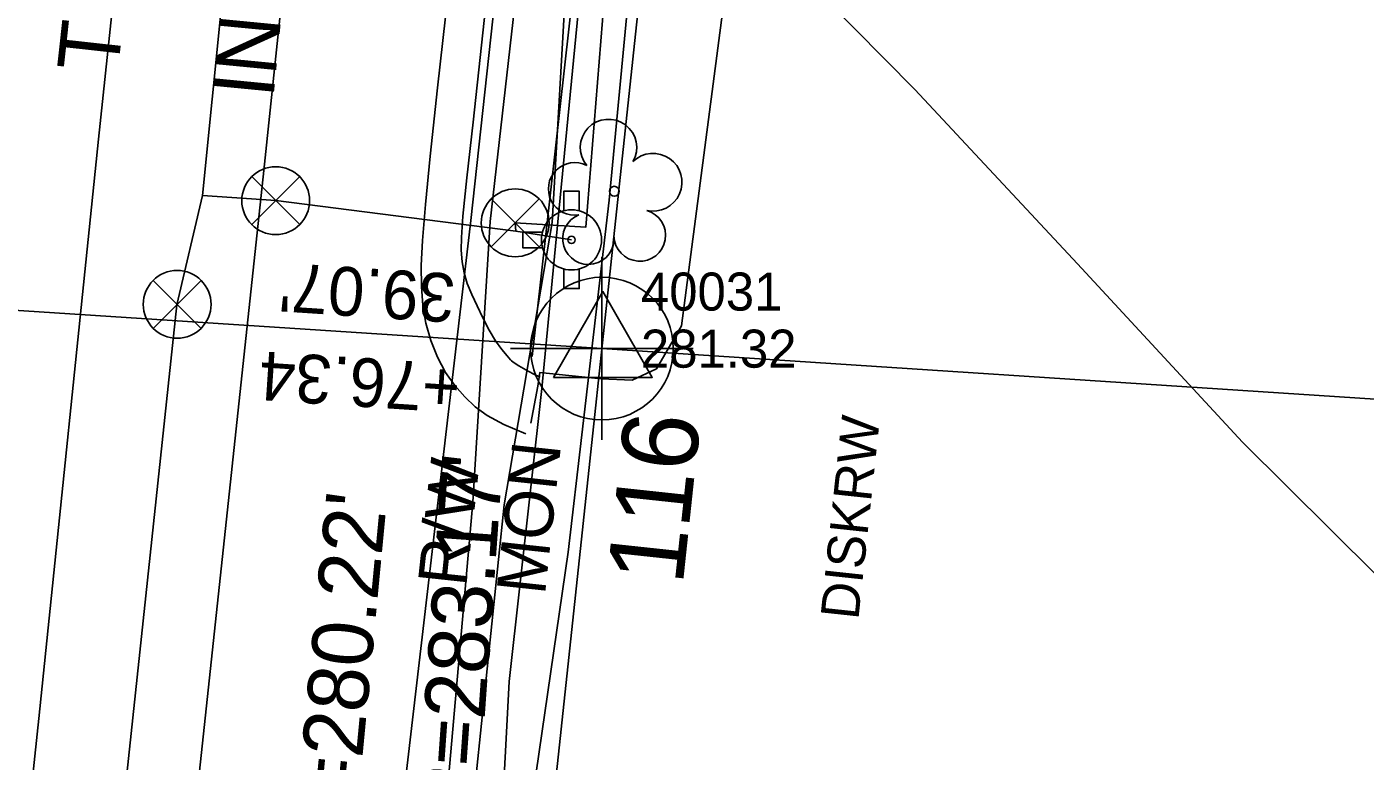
# Model space of a CAD drawing. Extents: x 2100323 to 2109811, y 740376 to 749755.
# Drawn here: x 2105994.2 to 2106082.2, y 742550.9 to 742599.2 of the extents above; entities that cross this region are included whole.
import ezdxf

# ---------------------------------------------------------------- set-up
doc = ezdxf.new("R2010")
doc.units = 0
for name, color, linetype in [('Cogo Default Point CELL', 7, 'Continuous'), ('COGO Default Point Number', 7, 'Continuous'), ('Exist Property Line', 7, 'Continuous'), ('Exist Property Tie Line', 7, 'Continuous'), ('Exist Property Tie Line Text', 7, 'Continuous'), ('Exist Right of Way Line', 7, 'Continuous'), ('Exist Right of Way Monument CELL', 7, 'Continuous'), ('Exist Right of Way Monument Cogo Comment', 7, 'Continuous'), ('Exist Right of Way Monument Cogo Elevation', 7, 'Continuous'), ('Exist Right of Way Monument Cogo Number', 7, 'Continuous'), ('Exist Right of Way Monument Text', 7, 'Continuous'), ('Exist Roads Curbs', 7, 'Continuous'), ('Exist Roads EOP', 7, 'Continuous'), ('Exist Roads EOP Other', 7, 'Continuous'), ('Exist Roads EOT', 7, 'Continuous'), ('Exist Structure Minor Catch Basin Top Elevation', 7, 'Continuous'), ('Exist Structure Minor Pipes RCP 15 Inch Invert', 7, 'Continuous'), ('Exist Utilities Gas UG Line SUE LOS B', 7, 'Continuous'), ('Exist Utilities Power UG Cable SUE LOS B', 7, 'Continuous'), ('Exist Utilities Telephone UG Conduit SUE LOS B', 7, 'Continuous'), ('Exist Utilities TV UG Cable SUE LOS B', 7, 'Continuous'), ('Exist Utilities Water Fire Hydrant CELL', 7, 'Continuous'), ('Exist Utilities Water UG Line SUE LOS B', 7, 'Continuous'), ('Exist Utilities Water Valve CELL', 7, 'Continuous'), ('Exist Vegetation Tree CELL', 7, 'Continuous')]:
    doc.layers.add(name, color=color, linetype=linetype)

msp = doc.modelspace()

# ---------------------------------------------------------------- linework, layer by layer
at = {"layer": 'Cogo Default Point CELL'}
for points in [[(2106032.032, 742584.032), (2106032.032, 742578.032)], [(2106026.032, 742578.032), (2106032.032, 742578.032)], [(2106032.032, 742578.032), (2106038.032, 742578.032)], [(2106032.032, 742578.032), (2106032.032, 742572.032)]]:
    msp.add_lwpolyline(points, dxfattribs=at)
msp.add_circle((2106032.032, 742578.032), 4.688, dxfattribs=at)
at = {"layer": 'Exist Property Line'}
msp.add_line((2106032.032, 742578.032), (2106109.415, 742572.961), dxfattribs=at)
at = {"layer": 'Exist Property Tie Line'}
msp.add_line((2105993.049, 742580.587), (2106032.032, 742578.032), dxfattribs=at)
at = {"layer": 'Exist Right of Way Line'}
msp.add_line((2106016.177, 742430.004), (2106051.126, 742756.298), dxfattribs=at)
at = {"layer": 'Exist Right of Way Monument CELL'}
msp.add_line((2106032.092, 742578.028), (2106032.092, 742578.028), dxfattribs=at)
msp.add_lwpolyline([(2106028.843, 742576.139), (2106032.092, 742581.778), (2106035.34, 742576.138)], close=True, dxfattribs=at)
at = {"layer": 'Exist Roads Curbs'}
msp.add_lwpolyline([(2106024.825, 742604.466), (2106024.116, 742597.963), (2106023.561, 742592.903), (2106023.158, 742589.244), (2106022.903, 742586.732), (2106022.796, 742585.328), (2106022.793, 742584.505), (2106022.854, 742583.738), (2106022.981, 742583.019), (2106023.188, 742582.303), (2106023.478, 742581.58), (2106023.828, 742580.835), (2106024.214, 742580.048), (2106024.63, 742579.243), (2106025.047, 742578.546), (2106025.46, 742577.979), (2106025.807, 742577.558), (2106026.026, 742577.301), (2106026.089, 742577.233), (2106026.257, 742577.101), (2106026.578, 742576.897), (2106027.034, 742576.631), (2106027.523, 742576.372), (2106027.971, 742576.159)], dxfattribs=at)
at = {"layer": 'Exist Roads EOP'}
msp.add_lwpolyline([(2106027.027, 742572.429), (2106025.58, 742573.047), (2106024.488, 742573.632), (2106023.712, 742574.202), (2106023.015, 742574.855), (2106022.358, 742575.607), (2106021.759, 742576.47), (2106021.236, 742577.459), (2106020.795, 742578.559), (2106020.47, 742579.696), (2106020.266, 742580.857), (2106020.168, 742582.103), (2106020.155, 742583.497), (2106020.234, 742585.123), (2106020.431, 742587.488), (2106020.753, 742590.677), (2106021.237, 742595.16), (2106021.925, 742601.411)], dxfattribs=at)
at = {"layer": 'Exist Roads EOP Other'}
msp.add_lwpolyline([(2106027.37, 742573.135), (2106027.816, 742575.558), (2106027.961, 742576.463), (2106031.983, 742576.034), (2106034.013, 742575.95), (2106035.607, 742576.707), (2106037.253, 742579.536), (2106040.861, 742607.156), (2106043.193, 742630.339), (2106045.835, 742648.942), (2106046.9, 742659.199), (2106047.183, 742665.189), (2106046.667, 742666.977), (2106045.523, 742667.697), (2106042.318, 742668.094), (2106039.005, 742668.01), (2106037.739, 742667.8), (2106035.389, 742651.701), (2106033.71, 742637.367), (2106031.276, 742612.811), (2106030.184, 742601.982), (2106027.454, 742577.508)], dxfattribs=at)
at = {"layer": 'Exist Roads EOT'}
for points in [[(2106073.693, 743059.333), (2106064.38, 743016.375), (2106056.844, 742981.872), (2106048.454, 742943.656), (2106040.331, 742905.413), (2106032.981, 742868.006), (2106026.211, 742829.106), (2106020.695, 742790.274), (2106015.492, 742747.344), (2106011.353, 742709.513), (2106007.354, 742670.516), (2106003.569, 742635.36), (2105998.96, 742591.799), (2105995.043, 742553.726), (2105990.749, 742513.495), (2105986.308, 742473.708), (2105981.942, 742433.9), (2105977.318, 742392.252), (2105973.184, 742354.535)], [(2106084.523, 743058.408), (2106075.562, 743016.95), (2106066.818, 742976.614), (2106058.977, 742941.037), (2106051.758, 742907.157), (2106043.269, 742864.492), (2106036.649, 742825.251), (2106031.302, 742788.058), (2106026.209, 742745.32), (2106021.916, 742704.558), (2106017.964, 742666.716), (2106014.026, 742629.809), (2106009.818, 742589.735), (2106005.651, 742550.881), (2106001.358, 742511.167), (2105997.352, 742474.087), (2105992.532, 742431.244), (2105988.679, 742393.733), (2105987.664, 742383.997), (2105986.416, 742371.589), (2105985.319, 742361.396)]]:
    msp.add_lwpolyline(points, dxfattribs=at)
at = {"layer": 'Exist Utilities Gas UG Line SUE LOS B'}
msp.add_lwpolyline([(2106059.618, 742066.055), (2106062.634, 742081.308), (2106059.43, 742092.553), (2106028.879, 742140.378), (2106004.002, 742197.958), (2105995.116, 742208.581), (2105997.608, 742214.343), (2106023.987, 742231.789), (2106041.188, 742240.309), (2106023.223, 742286.869), (2106009.596, 742338.29), (2106005.964, 742368.459), (2106004.872, 742390.39), (2106005.017, 742412.2), (2106006.621, 742435.278), (2106011.057, 742478.999), (2106015.13, 742515.579), (2106023.413, 742586.456), (2106027.1, 742620.202), (2106027.237, 742621.434)], dxfattribs=at)
at = {"layer": 'Exist Utilities Power UG Cable SUE LOS B'}
for points in [[(2106023.372, 742546.219), (2106025.618, 742567.769), (2106028.77, 742586.324), (2106030.503, 742616.749), (2106034.779, 742641.107), (2106035.455, 742659.33), (2106038.746, 742680.285), (2106041.22, 742704.442), (2106043.879, 742728.571), (2106045.681, 742752.165), (2106047.402, 742767.477), (2106050.075, 742782.493), (2106051.667, 742797.145)], [(2106021.732, 742507.098), (2106021.285, 742507.605), (2106019.972, 742508.886), (2106019.868, 742512.174), (2106020.683, 742515.059), (2106022.084, 742521.178), (2106023.209, 742528.61), (2106025.419, 742546.204), (2106025.94, 742556.163), (2106028.079, 742575.42), (2106029.138, 742586.351), (2106032.02, 742616.15), (2106034.22, 742636.962), (2106036.044, 742649.083), (2106037.869, 742649.819), (2106038.664, 742650.848), (2106038.621, 742651.481), (2106036.837, 742651.989), (2106038.593, 742649.594)]]:
    msp.add_lwpolyline(points, dxfattribs=at)
at = {"layer": 'Exist Utilities Telephone UG Conduit SUE LOS B'}
msp.add_lwpolyline([(2106006.424, 742368.397), (2106006.538, 742369.508), (2106006.582, 742390.898), (2106007.423, 742408.695), (2106008.273, 742426.045), (2106009.663, 742443.731), (2106011.596, 742461.916), (2106013.003, 742478.164), (2106014.585, 742491.03), (2106019.62, 742530.543), (2106021.654, 742546.333), (2106023.539, 742567.933), (2106024.695, 742586.376), (2106028.08, 742616.197), (2106028.18, 742626.536), (2106028.448, 742633.422), (2106030.911, 742657.637), (2106033.509, 742681.689), (2106037.109, 742705.721), (2106039.604, 742728.226), (2106042.289, 742753.157), (2106045.918, 742782.191), (2106047.601, 742797.765)], dxfattribs=at)
at = {"layer": 'Exist Utilities TV UG Cable SUE LOS B'}
msp.add_lwpolyline([(2106017.963, 742405.516), (2106018.18, 742407.214), (2106018.926, 742424.766), (2106019.178, 742439.841), (2106021.588, 742459.429), (2106022.768, 742486.135), (2106025.113, 742512.766), (2106025.211, 742532.997), (2106029.821, 742564.66), (2106032.508, 742587.776), (2106035.189, 742616.149), (2106038.076, 742637.757), (2106040.819, 742662.02), (2106042.77, 742678.725), (2106046.482, 742712.592), (2106048.284, 742733.045), (2106049.771, 742750.318), (2106050.133, 742753.903), (2106053.07, 742768.87), (2106054.841, 742782.755), (2106056.649, 742796.485)], dxfattribs=at)
at = {"layer": 'Exist Utilities Water Fire Hydrant CELL'}
msp.add_line((2106030.032, 742585.173), (2106030.032, 742585.173), dxfattribs=at)
for points in [[(2106029.52, 742587.086), (2106029.52, 742588.373), (2106030.545, 742588.373), (2106030.545, 742587.061)], [(2106028.12, 742585.686), (2106026.832, 742585.686), (2106026.832, 742584.661), (2106028.12, 742584.661)], [(2106029.52, 742583.261), (2106029.52, 742581.973), (2106030.545, 742581.973), (2106030.545, 742583.286)]]:
    msp.add_lwpolyline(points, dxfattribs=at)
for radius in [1.977, 0.243]:
    msp.add_circle((2106030.032, 742585.173), radius, dxfattribs=at)
at = {"layer": 'Exist Utilities Water UG Line SUE LOS B'}
msp.add_line((2106026.332, 742586.291), (2106026.364, 742585.747), dxfattribs=at)
for points in [[(2105978.927, 742338.78), (2105984.631, 742399.446), (2105992.198, 742469.298), (2106004.107, 742580.901), (2106005.789, 742588.082), (2106021.087, 742740.668), (2106025.886, 742796.673), (2106025.632, 742859.05)], [(2106026.332, 742586.291), (2106030.977, 742586.01), (2106032.614, 742606.398), (2106033.377, 742609.794), (2106035.307, 742608.556), (2106039.081, 742608.195), (2106040.652, 742607.142), (2106052.578, 742595.05), (2106063.277, 742583.6), (2106074.115, 742571.89), (2106094.567, 742551.577), (2106116.336, 742530.101), (2106127.775, 742528.104), (2106141.35, 742526.867), (2106157.253, 742524.185)], [(2106005.789, 742588.082), (2106010.6, 742587.752), (2106026.364, 742585.747), (2106030.032, 742585.173)]]:
    msp.add_lwpolyline(points, dxfattribs=at)
at = {"layer": 'Exist Utilities Water Valve CELL'}
for points in [[(2106012.175, 742589.327), (2106009.025, 742586.177), (2106010.6, 742587.752), (2106012.175, 742586.177), (2106009.025, 742589.327)], [(2106027.907, 742587.866), (2106024.757, 742584.716), (2106026.332, 742586.291), (2106027.907, 742584.716), (2106024.757, 742587.866)], [(2106005.7, 742582.512), (2106002.55, 742579.362), (2106004.125, 742580.937), (2106005.7, 742579.362), (2106002.55, 742582.512)]]:
    msp.add_lwpolyline(points, dxfattribs=at)
for centre in [(2106010.6, 742587.752), (2106026.332, 742586.291), (2106004.125, 742580.937)]:
    msp.add_circle(centre, 2.227, dxfattribs=at)
at = {"layer": 'Exist Vegetation Tree CELL'}
msp.add_line((2106032.845, 742588.368), (2106032.845, 742588.368), dxfattribs=at)
msp.add_circle((2106032.845, 742588.368), 0.326, dxfattribs=at)
for centre, radius, start, end in [((2106032.461, 742591.242), 1.856, 330.16508, 219.71335), ((2106030.24, 742588.522), 1.727, 62.66361, 279.3457), ((2106035.394, 742588.957), 1.899, 257.1011, 134.19993), ((2106031.141, 742585.248), 1.689, 111.56708, 6.23104), ((2106034.518, 742585.469), 1.698, 181.28216, 74.55999)]:
    msp.add_arc(centre, radius, start, end, dxfattribs=at)

# ---------------------------------------------------------------- texts
at = {"layer": 'COGO Default Point Number'}
msp.add_text('116', height=5, rotation=83.88645, dxfattribs=at).set_placement((2106037.337, 742562.43))
at = {"layer": 'Exist Property Tie Line Text'}
for s, p in [("39.07'", (2106022.466, 742582.924)), ('+76.34', (2106022.81, 742576.989))]:
    msp.add_text(s, height=3.2, rotation=176.25072, dxfattribs=at).set_placement(p)
at = {"layer": 'Exist Right of Way Monument Cogo Comment'}
msp.add_text('DISKRW', height=2.5, rotation=83.88645, dxfattribs=at).set_placement((2106048.873, 742560.162))
at = {"layer": 'Exist Right of Way Monument Cogo Elevation'}
msp.add_text('281.32', height=2.5, dxfattribs=at).set_placement((2106034.592, 742576.778))
at = {"layer": 'Exist Right of Way Monument Cogo Number'}
msp.add_text('40031', height=2.5, dxfattribs=at).set_placement((2106034.592, 742580.528))
at = {"layer": 'Exist Right of Way Monument Text'}
for s, p in [('MON', (2106028.285, 742561.781)), ('R/W', (2106023.115, 742562.334))]:
    msp.add_text(s, height=3.2, rotation=83.88645, dxfattribs=at).set_placement(p)
at = {"layer": 'Exist Structure Minor Catch Basin Top Elevation'}
for s, rotation, p in [("TOP=277.97'", 83.71247, (2106000.21, 742596.054)), ("TOP=283.17'", 85.96126, (2106023.321, 742539.512))]:
    msp.add_text(s, height=4, rotation=rotation, dxfattribs=at).set_placement(p)
at = {"layer": 'Exist Structure Minor Pipes RCP 15 Inch Invert'}
for s, rotation, p in [("INV=272.32'", 84.48436, (2106010.445, 742594.417)), ("INV=280.22'", 84.55555, (2106015.143, 742539.078))]:
    msp.add_text(s, height=4, rotation=rotation, dxfattribs=at).set_placement(p)

doc.saveas('drawing.dxf')
